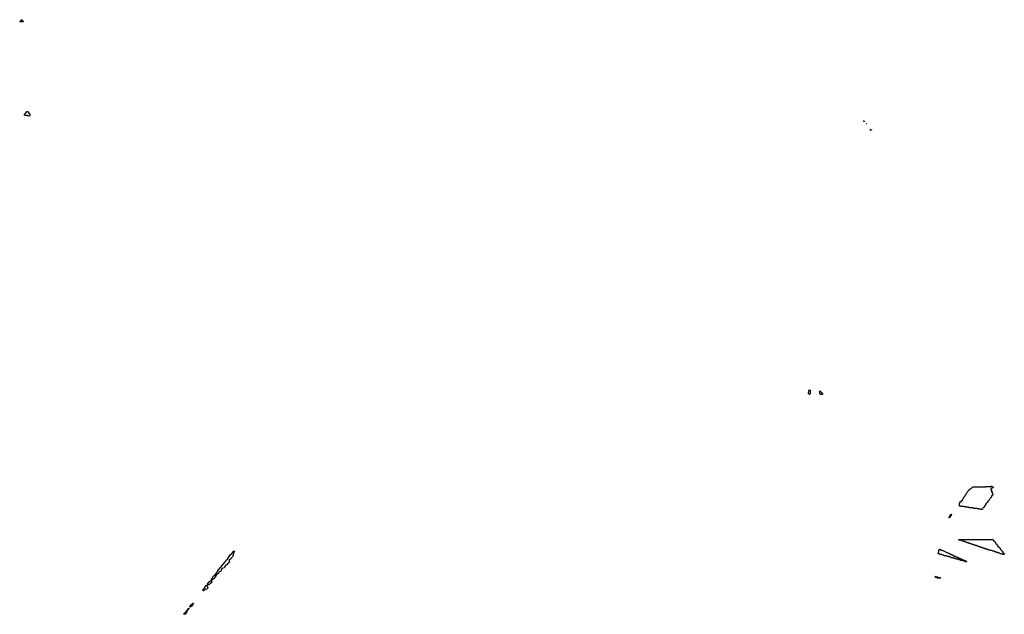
# Model space of a CAD drawing. Extents: x 2708302 to 2968450, y 494490 to 722710.
# Tile 284 of 284: x 2896940 to 2927130, y 692688 to 710920. Entities that reach past the tile are written whole.
import ezdxf

# ---------------------------------------------------------------- set-up
doc = ezdxf.new("R2010")
doc.units = 0

msp = doc.modelspace()

# ---------------------------------------------------------------- linework, layer by layer
at = {"layer": '0CON20XD'}
for points in [[(2897025, 710850), (2896955, 710850), (2896940, 710865), (2896982, 710908), (2896998, 710912), (2897005, 710920), (2897050, 710875), (2897048, 710862), (2897032, 710858), (2897025, 710850)], [(2897225, 707960), (2897195, 707960), (2897165, 707980), (2897115, 707980), (2897090, 707995), (2897092, 708028), (2897108, 708032), (2897112, 708048), (2897128, 708052), (2897130, 708065), (2897138, 708072), (2897155, 708110), (2897175, 708110), (2897250, 708025), (2897250, 707985), (2897225, 707960)], [(2922847, 707805), (2922845, 707800), (2922825, 707800), (2922810, 707815), (2922835, 707820)], [(2922906, 707731), (2922905, 707730), (2922890, 707735), (2922901, 707739)], [(2923059, 707543), (2923055, 707530), (2923015, 707530), (2923010, 707535), (2923032, 707558), (2923045, 707560)], [(2921165, 699430), (2921155, 699430), (2921130, 699455), (2921132, 699535), (2921140, 699555), (2921155, 699568), (2921170, 699565), (2921188, 699535), (2921180, 699515), (2921180, 699445), (2921165, 699430)], [(2921555, 699430), (2921542, 699432), (2921535, 699440), (2921522, 699438), (2921515, 699430), (2921495, 699430), (2921470, 699445), (2921470, 699495), (2921480, 699505), (2921478, 699518), (2921470, 699525), (2921475, 699540), (2921485, 699540), (2921492, 699522), (2921540, 699485), (2921542, 699472), (2921560, 699455), (2921555, 699430)], [(2926445, 695900), (2926425, 695900), (2926415, 695910), (2926355, 695910), (2926345, 695920), (2926305, 695920), (2926295, 695930), (2926215, 695930), (2926205, 695940), (2926165, 695940), (2926155, 695950), (2926075, 695950), (2926068, 695958), (2926045, 695960), (2926035, 695970), (2925955, 695970), (2925945, 695980), (2925905, 695980), (2925895, 695990), (2925805, 695990), (2925795, 696000), (2925765, 696000), (2925760, 696005), (2925760, 696085), (2925770, 696095), (2925783, 696157), (2925795, 696160), (2925805, 696150), (2925818, 696152), (2925822, 696168), (2925858, 696202), (2925870, 696235), (2925890, 696255), (2925893, 696277), (2925928, 696322), (2925930, 696335), (2925948, 696352), (2925970, 696405), (2925988, 696422), (2926012, 696465), (2926032, 696485), (2926042, 696488), (2926072, 696525), (2926118, 696542), (2926165, 696600), (2926555, 696600), (2926565, 696610), (2926715, 696610), (2926725, 696620), (2926745, 696620), (2926752, 696612), (2926790, 696595), (2926788, 696572), (2926772, 696568), (2926765, 696560), (2926735, 696560), (2926720, 696545), (2926720, 696515), (2926740, 696485), (2926740, 696455), (2926760, 696425), (2926760, 696395), (2926768, 696388), (2926780, 696355), (2926772, 696348), (2926768, 696332), (2926752, 696328), (2926728, 696272), (2926712, 696268), (2926708, 696252), (2926692, 696248), (2926668, 696192), (2926652, 696188), (2926648, 696172), (2926632, 696168), (2926608, 696112), (2926592, 696108), (2926588, 696092), (2926572, 696088), (2926548, 696032), (2926532, 696028), (2926508, 695972), (2926492, 695968), (2926488, 695952), (2926472, 695948), (2926458, 695912), (2926445, 695900)], [(2925435, 695650), (2925432, 695655), (2925440, 695660), (2925460, 695705), (2925465, 695730), (2925478, 695732), (2925502, 695758), (2925508, 695758), (2925510, 695745), (2925502, 695738), (2925500, 695725), (2925435, 695650)], [(2927125, 694520), (2927075, 694520), (2927045, 694540), (2927015, 694540), (2926985, 694560), (2926955, 694560), (2926925, 694580), (2926895, 694580), (2926865, 694600), (2926835, 694600), (2926805, 694620), (2926775, 694620), (2926745, 694640), (2926715, 694640), (2926685, 694660), (2926655, 694660), (2926625, 694680), (2926595, 694680), (2926565, 694700), (2926535, 694700), (2926505, 694720), (2926475, 694720), (2926445, 694740), (2926415, 694740), (2926385, 694760), (2926355, 694760), (2926325, 694780), (2926295, 694780), (2926265, 694800), (2926235, 694800), (2926205, 694820), (2926175, 694820), (2926145, 694840), (2926115, 694840), (2926085, 694860), (2926055, 694860), (2926025, 694880), (2925995, 694880), (2925965, 694900), (2925935, 694900), (2925905, 694920), (2925875, 694920), (2925845, 694940), (2925815, 694940), (2925785, 694960), (2925755, 694960), (2925730, 694975), (2925735, 694980), (2926775, 694980), (2926788, 694968), (2926792, 694952), (2926808, 694948), (2926812, 694932), (2926828, 694928), (2926832, 694912), (2926848, 694908), (2926872, 694852), (2926888, 694848), (2926892, 694832), (2926908, 694828), (2926932, 694772), (2926948, 694768), (2926952, 694752), (2926968, 694748), (2926972, 694732), (2926988, 694728), (2927012, 694672), (2927028, 694668), (2927032, 694652), (2927048, 694648), (2927052, 694632), (2927068, 694628), (2927092, 694572), (2927108, 694568), (2927112, 694552), (2927128, 694548), (2927130, 694525), (2927125, 694520)], [(2925975, 694300), (2925935, 694300), (2925905, 694320), (2925875, 694320), (2925845, 694340), (2925795, 694340), (2925765, 694360), (2925735, 694360), (2925705, 694380), (2925655, 694380), (2925625, 694400), (2925595, 694400), (2925565, 694420), (2925515, 694420), (2925485, 694440), (2925455, 694440), (2925425, 694460), (2925375, 694460), (2925345, 694480), (2925295, 694480), (2925265, 694500), (2925235, 694500), (2925205, 694520), (2925155, 694520), (2925125, 694540), (2925105, 694540), (2925100, 694565), (2925120, 694605), (2925122, 694645), (2925140, 694675), (2925140, 694685), (2925155, 694690), (2925205, 694660), (2925228, 694658), (2925245, 694640), (2925268, 694638), (2925285, 694620), (2925308, 694618), (2925325, 694600), (2925348, 694598), (2925365, 694580), (2925388, 694578), (2925405, 694560), (2925435, 694560), (2925442, 694552), (2925458, 694548), (2925462, 694542), (2925478, 694538), (2925482, 694532), (2925498, 694528), (2925502, 694522), (2925518, 694518), (2925522, 694512), (2925538, 694508), (2925542, 694502), (2925558, 694498), (2925605, 694470), (2925625, 694470), (2925655, 694450), (2925675, 694450), (2925692, 694432), (2925715, 694430), (2925745, 694410), (2925765, 694410), (2925772, 694402), (2925808, 694388), (2925812, 694382), (2925828, 694378), (2925875, 694350), (2925905, 694350), (2925952, 694322), (2925968, 694318), (2925980, 694305), (2925975, 694300)], [(2902735, 693590), (2902700, 693595), (2902693, 693603), (2902694, 693615), (2902715, 693645), (2902748, 693685), (2902802, 693718), (2902820, 693740), (2902824, 693775), (2902852, 693798), (2902865, 693835), (2902915, 693890), (2902941, 693909), (2902965, 693959), (2903002, 693998), (2903036, 694055), (2903085, 694114), (2903110, 694130), (2903136, 694175), (2903251, 694309), (2903274, 694345), (2903311, 694379), (2903395, 694507), (2903440, 694550), (2903495, 694619), (2903515, 694637), (2903522, 694625), (2903498, 694565), (2903480, 694475), (2903465, 694450), (2903412, 694398), (2903410, 694385), (2903362, 694348), (2903360, 694305), (2903370, 694295), (2903370, 694285), (2903358, 694272), (2903342, 694268), (2903312, 694238), (2903295, 694210), (2903282, 694208), (2903265, 694190), (2903252, 694188), (2903232, 694158), (2903220, 694125), (2903205, 694110), (2903142, 694088), (2903118, 694042), (2903115, 694020), (2903100, 694005), (2903065, 693990), (2903052, 693978), (2903045, 693960), (2902960, 693885), (2902938, 693835), (2902892, 693788), (2902885, 693770), (2902875, 693770), (2902860, 693755), (2902820, 693740), (2902818, 693655), (2902795, 693633), (2902765, 693620), (2902735, 693590)], [(2925175, 693800), (2925085, 693800), (2925055, 693820), (2925025, 693820), (2925020, 693825), (2925020, 693855), (2925025, 693860), (2925055, 693840), (2925085, 693840), (2925115, 693820), (2925165, 693820), (2925178, 693808), (2925175, 693800)], [(2902575, 693413), (2902565, 693413), (2902558, 693425), (2902584, 693465), (2902609, 693491), (2902634, 693545), (2902655, 693568), (2902675, 693577), (2902705, 693500), (2902698, 693475), (2902675, 693462), (2902635, 693452), (2902575, 693413)], [(2901978, 692688), (2901973, 692693), (2901976, 692705), (2902065, 692810), (2902100, 692840), (2902115, 692870), (2902126, 692876), (2902125, 692855), (2902115, 692834), (2902080, 692800), (2902046, 692714), (2902025, 692694), (2901978, 692688)], [(2902155, 692903), (2902154, 692915), (2902205, 692986), (2902244, 693016), (2902255, 693032), (2902270, 693035), (2902272, 693025), (2902251, 692999), (2902225, 692944), (2902185, 692915), (2902155, 692903)]]:
    msp.add_lwpolyline(points, dxfattribs=at)

doc.saveas('drawing.dxf')
